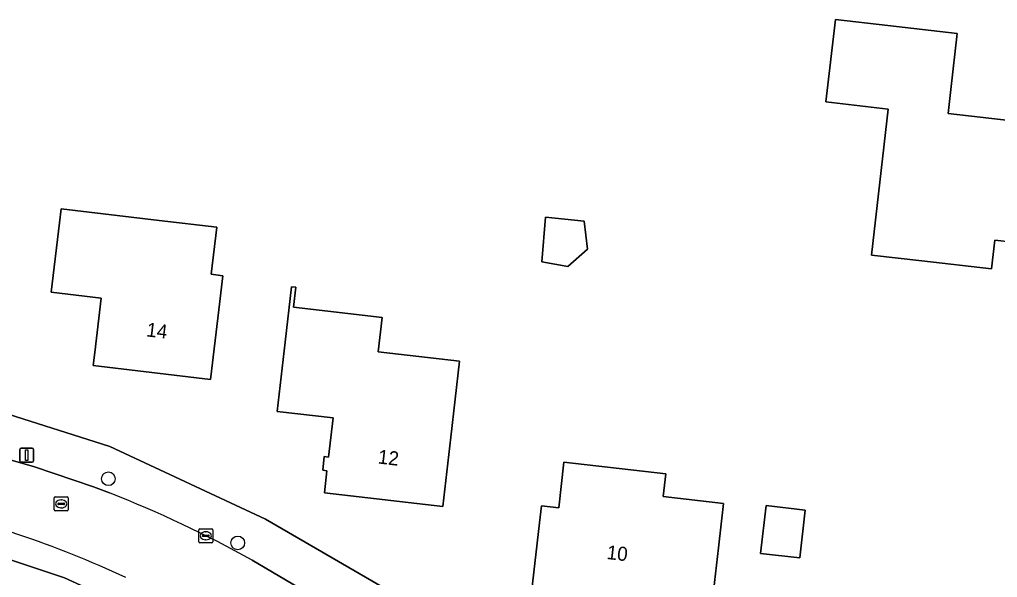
# Model space of a CAD drawing. Extents: x 162396 to 163643, y 386452 to 387406.
# Drawn here: x 163008.7 to 163078.6, y 386889.2 to 386929.1 of the extents above; entities that cross this region are included whole.
import ezdxf

# ---------------------------------------------------------------- set-up
doc = ezdxf.new("R2010")
doc.units = 0
for name, color, linetype in [('IMGEO_Boom', 7, 'Continuous'), ('IMGEO_Erf', 7, 'Continuous'), ('IMGEO_Kolk', 7, 'Continuous'), ('IMGEO_Lichtmast', 7, 'Continuous'), ('IMGEO_Pand', 7, 'Continuous'), ('IMGEO_Pand_nummerreeks', 7, 'Continuous'), ('IMGEO_Parkeervlak_open', 7, 'Continuous'), ('IMGEO_Rijbaan_lokaal_open', 7, 'Continuous'), ('IMGEO_Rioolput', 7, 'Continuous'), ('IMGEO_Voetpad_open', 7, 'Continuous')]:
    doc.layers.add(name, color=color, linetype=linetype)

msp = doc.modelspace()

# ---------------------------------------------------------------- linework, layer by layer
at = {"layer": 'IMGEO_Boom'}
for centre in [(163015.039, 386896.286), (163024.283, 386891.701)]:
    msp.add_circle(centre, 0.489, dxfattribs=at)
at = {"layer": 'IMGEO_Erf'}
for points in [[(163066.997, 386929.103), (163070.741, 386928.672), (163075.708, 386928.1), (163075.247, 386924.097), (163075.052, 386922.399), (163079.622, 386921.873), (163083.162, 386921.466), (163082.176, 386912.899), (163078.39, 386913.335), (163078.154, 386911.287), (163073.187, 386911.859), (163069.581, 386912.274), (163070.781, 386922.707), (163066.32, 386923.22)], [(163022.933, 386908.346), (163022.346, 386903.38), (163013.964, 386904.37), (163014.075, 386905.308), (163014.534, 386909.195), (163010.962, 386909.617), (163011.549, 386914.583), (163011.667, 386915.581), (163018.677, 386914.752), (163022.791, 386914.266), (163022.393, 386910.897), (163023.223, 386910.799)], [(163049.037, 386914.699), (163049.283, 386912.701), (163047.87, 386911.459), (163046.007, 386911.794), (163046.274, 386914.983)], [(163034.314, 386905.364), (163040.143, 386904.69), (163039.515, 386899.269), (163038.94, 386894.302), (163030.476, 386895.282), (163030.658, 386896.855), (163030.356, 386896.89), (163030.469, 386897.865), (163030.772, 386897.83), (163031.096, 386900.632), (163027.107, 386901.093), (163027.681, 386906.054), (163028.138, 386910), (163028.432, 386909.966), (163028.267, 386908.54), (163034.597, 386907.807)], [(163054.872, 386896.644), (163054.686, 386895.025), (163059.011, 386894.526), (163058.645, 386891.352), (163058.072, 386886.384), (163055.872, 386886.638), (163055.543, 386883.784), (163051.483, 386884.252), (163051.9, 386887.869), (163050.208, 386888.065), (163050.155, 386887.601), (163045.28, 386888.163), (163045.852, 386893.131), (163045.993, 386894.351), (163047.224, 386894.209), (163047.601, 386897.482)], [(163062.039, 386894.365), (163064.843, 386894.042), (163064.448, 386890.625), (163061.645, 386890.948)]]:
    msp.add_lwpolyline(points, close=True, dxfattribs=at)
for points in [[(163045.073, 386867.4), (163040.482, 386872.453), (163035.617, 386876.218), (163030.394, 386879.532), (163024.953, 386882.723), (163018.861, 386886), (163011.909, 386889.211), (163004.674, 386891.621), (163000, 386892.581), (162973.038, 386898.121), (162957.384, 386901.072), (162957.148, 386901.062), (162951.42, 386902.35)], [(163007.354, 386901.067), (163015.139, 386898.602), (163026.263, 386893.389), (163036.995, 386887.184), (163041.525, 386884.206), (163044.924, 386881.491), (163048.697, 386878.147), (163052.273, 386874.373), (163055.371, 386870.345), (163099.918, 386803.497)]]:
    msp.add_lwpolyline(points, dxfattribs=at)
at = {"layer": 'IMGEO_Kolk'}
for p, q in [((163021.502, 386891.785), (163021.502, 386892.637)), ((163021.577, 386892.711), (163022.429, 386892.711)), ((163021.99, 386892.491), (163022.015, 386892.491)), ((163022.503, 386892.637), (163022.503, 386891.785)), ((163021.761, 386892.205), (163021.761, 386892.217)), ((163022.199, 386892.168), (163021.801, 386892.168)), ((163021.804, 386892.254), (163022.202, 386892.254)), ((163022.013, 386891.931), (163021.988, 386891.931)), ((163022.245, 386892.217), (163022.245, 386892.205)), ((163022.429, 386891.711), (163021.577, 386891.711))]:
    msp.add_line(p, q, dxfattribs=at)
for points in [[(163021.502, 386891.785), (163021.502, 386892.637)], [(163021.577, 386892.711), (163022.429, 386892.711)], [(163022.503, 386892.637), (163022.503, 386891.785)], [(163022.429, 386891.711), (163021.577, 386891.711)]]:
    msp.add_lwpolyline(points, dxfattribs=at)
for centre, radius, start, end in [((163021.579, 386892.635), 0.0765, 91.55205, 178.44795), ((163021.579, 386892.635), 0.0765, 91.55205, 178.44795), ((163022.427, 386892.635), 0.0765, 1.55205, 88.44795), ((163022.427, 386892.635), 0.0765, 1.55205, 88.44795), ((163021.579, 386891.787), 0.0765, 181.55205, 268.44795), ((163021.579, 386891.787), 0.0765, 181.55205, 268.44795), ((163021.801, 386892.214), 0.0403, 85.87752, 175.75265), ((163021.798, 386892.204), 0.0366, 178.93798, 274.71019), ((163022.202, 386892.211), 0.043, 264.86636, 352.45326), ((163022.206, 386892.216), 0.0386, 1.73085, 96.63898), ((163022.427, 386891.787), 0.0765, 271.55205, 358.44795), ((163022.427, 386891.787), 0.0765, 271.55205, 358.44795)]:
    msp.add_arc(centre, radius, start, end, dxfattribs=at)
for centre, major_axis, ratio, start_param, end_param in [((163021.989, 386892.211), (-0.387, 0.002), 0.722429, 4.712389, 7.853982), ((163022.014, 386892.211), (-0.39, 0.002), 0.717154, 1.570796, 4.712389)]:
    msp.add_ellipse(centre, major_axis=major_axis, ratio=ratio, start_param=start_param, end_param=end_param, dxfattribs=at)
at = {"layer": 'IMGEO_Lichtmast'}
for p, q in [((163008.706, 386897.567), (163008.706, 386898.367)), ((163008.706, 386898.367), (163008.706, 386897.567)), ((163008.806, 386898.467), (163009.596, 386898.467)), ((163009.596, 386898.467), (163008.806, 386898.467)), ((163009.696, 386898.367), (163009.696, 386897.567)), ((163009.696, 386897.567), (163009.696, 386898.367)), ((163009.596, 386897.467), (163008.806, 386897.467)), ((163008.806, 386897.467), (163009.596, 386897.467))]:
    msp.add_line(p, q, dxfattribs=at)
msp.add_lwpolyline([(163009.126, 386898.342), (163009.276, 386898.342), (163009.276, 386897.592), (163009.126, 386897.592), (163009.126, 386898.342)], dxfattribs=at)
for centre, start, end in [((163008.806, 386898.367), 90, 180), ((163008.806, 386898.367), 90, 180), ((163009.596, 386898.367), 0, 90), ((163009.596, 386898.367), 360, 90), ((163008.806, 386897.567), 180, 270), ((163008.806, 386897.567), 180, 270), ((163009.596, 386897.567), 270, 0), ((163009.596, 386897.567), 270, 0)]:
    msp.add_arc(centre, 0.1, start, end, dxfattribs=at)
at = {"layer": 'IMGEO_Pand'}
for points in [[(163078.154, 386911.287), (163078.39, 386913.335), (163082.176, 386912.899), (163083.162, 386921.466), (163079.622, 386921.873), (163075.052, 386922.399), (163075.247, 386924.097), (163075.708, 386928.1), (163070.741, 386928.672), (163066.997, 386929.103), (163066.32, 386923.22), (163070.781, 386922.707), (163069.581, 386912.274), (163073.187, 386911.859)], [(163023.223, 386910.799), (163022.393, 386910.897), (163022.791, 386914.266), (163018.677, 386914.752), (163011.667, 386915.581), (163011.549, 386914.583), (163010.962, 386909.617), (163014.534, 386909.195), (163014.075, 386905.308), (163013.964, 386904.37), (163022.346, 386903.38), (163022.933, 386908.346)], [(163046.007, 386911.794), (163047.87, 386911.459), (163049.283, 386912.701), (163049.037, 386914.699), (163046.274, 386914.983)], [(163027.107, 386901.093), (163031.096, 386900.632), (163030.772, 386897.83), (163030.469, 386897.865), (163030.356, 386896.89), (163030.658, 386896.855), (163030.476, 386895.282), (163038.94, 386894.302), (163039.515, 386899.269), (163040.143, 386904.69), (163034.314, 386905.364), (163034.597, 386907.807), (163028.267, 386908.54), (163028.432, 386909.966), (163028.138, 386910), (163027.681, 386906.054)], [(163045.28, 386888.163), (163050.155, 386887.601), (163050.208, 386888.065), (163051.9, 386887.869), (163051.483, 386884.252), (163055.543, 386883.784), (163055.872, 386886.638), (163058.072, 386886.384), (163058.645, 386891.352), (163059.011, 386894.526), (163054.686, 386895.025), (163054.872, 386896.644), (163047.601, 386897.482), (163047.224, 386894.209), (163045.993, 386894.351), (163045.852, 386893.131)], [(163061.645, 386890.948), (163064.448, 386890.625), (163064.843, 386894.042), (163062.039, 386894.365)]]:
    msp.add_lwpolyline(points, close=True, dxfattribs=at)
at = {"layer": 'IMGEO_Parkeervlak_open'}
msp.add_lwpolyline([(162957.384, 386901.072), (162973.038, 386898.121), (163000, 386892.581), (163004.674, 386891.621), (163011.909, 386889.211), (163018.861, 386886), (163024.953, 386882.723), (163030.394, 386879.532), (163035.617, 386876.218), (163040.482, 386872.453), (163045.073, 386867.4), (163048.787, 386862.037), (163058.166, 386847.772)], dxfattribs=at)
msp.add_arc((162985.466, 386823.211), 72.857, 64.98181, 78.02347, dxfattribs=at)
at = {"layer": 'IMGEO_Rijbaan_lokaal_open'}
for points in [[(163015.114, 386895.272), (163013.969, 386895.696), (163009.769, 386897.129), (163003.361, 386898.96), (163000, 386899.64), (162985.263, 386902.621), (162985.093, 386902.521), (162969.299, 386905.46), (162968.963, 386905.626), (162958.875, 386907.712), (162952.574, 386908.978)], [(163037.976, 386882.913), (163029.16, 386888.213), (163025.325, 386890.459)]]:
    msp.add_lwpolyline(points, dxfattribs=at)
for centre, radius, start, end in [((162984.24, 386816.534), 84.575, 60.93638, 68.58951), ((162985.466, 386823.211), 72.857, 64.98181, 78.02347)]:
    msp.add_arc(centre, radius, start, end, dxfattribs=at)
at = {"layer": 'IMGEO_Rioolput'}
for p, q in [((163011.166, 386894.063), (163011.166, 386894.915)), ((163011.241, 386894.989), (163012.093, 386894.989)), ((163011.654, 386894.769), (163011.679, 386894.769)), ((163012.167, 386894.915), (163012.167, 386894.063)), ((163012.093, 386893.989), (163011.241, 386893.989)), ((163011.425, 386894.483), (163011.425, 386894.495)), ((163011.863, 386894.446), (163011.465, 386894.446)), ((163011.468, 386894.532), (163011.866, 386894.532)), ((163011.677, 386894.209), (163011.652, 386894.209)), ((163011.909, 386894.495), (163011.909, 386894.483))]:
    msp.add_line(p, q, dxfattribs=at)
for points in [[(163011.166, 386894.063), (163011.166, 386894.915)], [(163011.241, 386894.989), (163012.093, 386894.989)], [(163012.167, 386894.915), (163012.167, 386894.063)], [(163012.093, 386893.989), (163011.241, 386893.989)]]:
    msp.add_lwpolyline(points, dxfattribs=at)
for centre, radius, start, end in [((163011.243, 386894.913), 0.0765, 91.55205, 178.44795), ((163011.243, 386894.913), 0.0765, 91.55205, 178.44795), ((163012.091, 386894.913), 0.0765, 1.55205, 88.44795), ((163012.091, 386894.913), 0.0765, 1.55205, 88.44795), ((163011.243, 386894.065), 0.0765, 181.55205, 268.44795), ((163011.243, 386894.065), 0.0765, 181.55205, 268.44795), ((163011.465, 386894.492), 0.0403, 85.87752, 175.75265), ((163011.462, 386894.482), 0.0366, 178.93798, 274.71019), ((163011.866, 386894.489), 0.043, 264.86636, 352.45326), ((163011.87, 386894.494), 0.0386, 1.73085, 96.63898), ((163012.091, 386894.065), 0.0765, 271.55205, 358.44795), ((163012.091, 386894.065), 0.0765, 271.55205, 358.44795)]:
    msp.add_arc(centre, radius, start, end, dxfattribs=at)
for centre, major_axis, ratio, start_param, end_param in [((163011.653, 386894.489), (-0.387, 0.002), 0.722429, 4.712389, 7.853982), ((163011.678, 386894.489), (-0.39, 0.002), 0.717154, 1.570796, 4.712389)]:
    msp.add_ellipse(centre, major_axis=major_axis, ratio=ratio, start_param=start_param, end_param=end_param, dxfattribs=at)
at = {"layer": 'IMGEO_Voetpad_open'}
for points in [[(163015.139, 386898.602), (163007.354, 386901.067), (163000, 386902.676), (162983.482, 386905.927), (162983.279, 386905.896), (162980.575, 386906.443)], [(162985.263, 386902.621), (163000, 386899.64), (163003.361, 386898.96), (163009.769, 386897.129), (163013.969, 386895.696), (163015.114, 386895.272)], [(163099.918, 386803.497), (163055.371, 386870.345), (163052.273, 386874.373), (163048.697, 386878.147), (163044.924, 386881.491), (163041.525, 386884.206), (163036.995, 386887.184), (163026.263, 386893.389), (163015.139, 386898.602)], [(163025.325, 386890.459), (163029.16, 386888.213), (163037.976, 386882.913)]]:
    msp.add_lwpolyline(points, dxfattribs=at)
msp.add_arc((162984.24, 386816.534), 84.575, 60.93638, 68.58951, dxfattribs=at)

# ---------------------------------------------------------------- texts
at = {"layer": 'IMGEO_Pand_nummerreeks'}
for s, rotation, p in [('14', 353.26202, (163017.72, 386906.463)), ('12', 353.39544, (163034.265, 386897.381)), ('10', 353.39235, (163050.617, 386890.555))]:
    msp.add_text(s, height=1, rotation=rotation, dxfattribs=at).set_placement(p)

doc.saveas('drawing.dxf')
